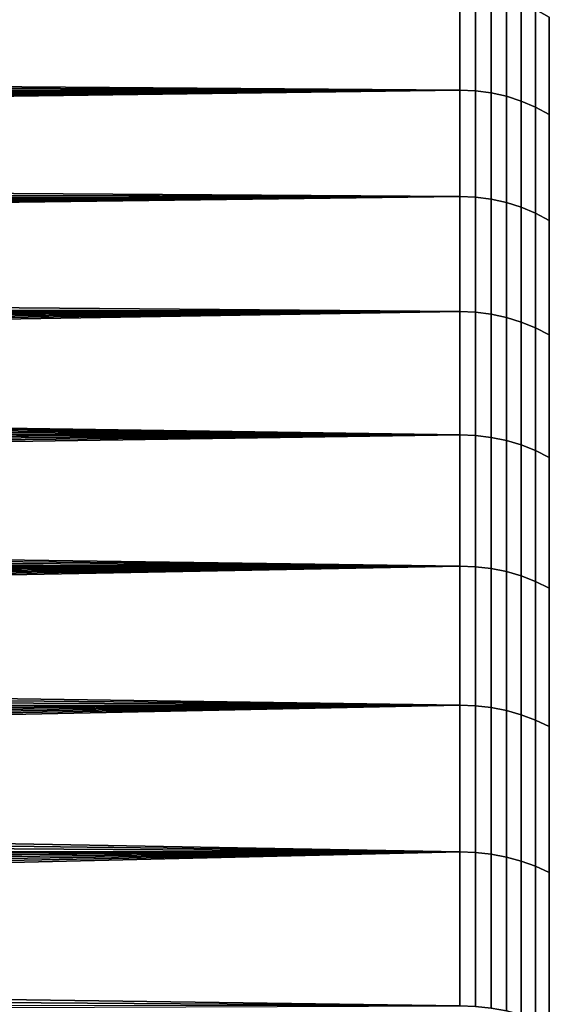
# Model space of a CAD drawing. Header units: metres. Extents: x -32 to 117, y -314 to 32.
# Tile 291 of 380: x 52.51 to 55.11, y 20.61 to 25.51. Entities that reach past the tile are written whole.
import ezdxf

# ---------------------------------------------------------------- set-up
doc = ezdxf.new("R2010")
doc.units = ezdxf.units.M
doc.layers.add('solid_24_501_064_XXX', color=7, linetype='CONTINUOUS')

msp = doc.modelspace()

# ---------------------------------------------------------------- linework, layer by layer
at = {"layer": 'solid_24_501_064_XXX'}
for points in [[(14.501493, 25.510485, 63.541889), (14.682346, 25.441954, 63.692177), (54.700001, 25.641653, 63.247471)], [(14.682346, 25.441954, 63.692177), (14.865607, 25.371508, 63.844265), (54.700001, 25.641653, 63.247471)], [(14.865607, 25.371508, 63.844265), (15.051369, 25.299038, 63.998276), (54.700001, 25.641653, 63.247471)], [(15.051369, 25.299038, 63.998276), (15.239722, 25.224438, 64.154327), (54.700001, 25.641653, 63.247471)], [(15.430481, 25.147818, 64.31208), (54.700001, 25.154947, 64.297501), (54.700001, 25.641653, 63.247471), (15.239722, 25.224438, 64.154327)], [(17.016354, 25.441778, 40.307442), (16.682144, 25.565781, 40.581116), (54.700001, 25.641653, 40.752529), (54.700001, 25.154947, 39.702496)], [(54.777321, 25.151583, 64.29586), (54.777321, 25.638224, 63.245968), (54.700001, 25.641653, 63.247471), (54.700001, 25.154947, 64.297501)], [(54.777321, 25.638224, 40.754032), (54.777321, 25.151583, 39.70414), (54.700001, 25.154947, 39.702496), (54.700001, 25.641653, 40.752529)], [(54.777321, 25.638224, 63.245968), (54.777321, 25.151583, 64.29586), (54.855072, 25.141315, 64.29084), (54.855072, 25.627758, 63.241375)], [(54.777321, 25.151583, 39.70414), (54.777321, 25.638224, 40.754032), (54.855072, 25.627758, 40.758625), (54.855072, 25.141315, 39.70916)], [(54.855072, 25.627758, 63.241375), (54.855072, 25.141315, 64.29084), (54.931324, 25.124245, 64.282494), (54.931324, 25.610357, 63.233746)], [(54.855072, 25.141315, 39.70916), (54.855072, 25.627758, 40.758625), (54.931324, 25.610357, 40.766254), (54.931324, 25.124245, 39.717506)], [(54.931324, 25.610357, 63.233746), (54.931324, 25.124245, 64.282494), (55.005348, 25.100534, 64.270905), (55.005348, 25.586187, 63.223145)], [(54.931324, 25.124245, 39.717506), (54.931324, 25.610357, 40.766254), (55.005348, 25.586187, 40.776855), (55.005348, 25.100534, 39.729095)], [(55.005348, 25.586187, 63.223145), (55.005348, 25.100534, 64.270905), (55.076424, 25.070415, 64.25618), (55.076424, 25.555485, 63.209675)], [(55.005348, 25.100534, 39.729095), (55.005348, 25.586187, 40.776855), (55.076424, 25.555485, 40.790325), (55.076424, 25.070415, 39.74382)], [(55.076424, 25.555485, 63.209675), (55.076424, 25.070415, 64.25618), (55.143867, 25.034176, 64.238464), (55.143867, 25.518543, 63.19347)], [(55.076424, 25.070415, 39.74382), (55.076424, 25.555485, 40.790325), (55.143867, 25.518543, 40.80653), (55.143867, 25.034176, 39.761536)], [(17.360468, 25.310768, 40.026485), (17.016354, 25.441778, 40.307442), (54.700001, 25.154947, 39.702496)], [(17.714874, 25.172129, 39.737705), (17.360468, 25.310768, 40.026485), (54.700001, 25.154947, 39.702496)], [(15.430481, 25.147818, 64.31208), (15.6235, 25.069256, 64.47126), (54.700001, 25.154947, 64.297501)], [(15.6235, 25.069256, 64.47126), (15.818888, 24.988625, 64.63205), (54.700001, 25.154947, 64.297501)], [(15.818888, 24.988625, 64.63205), (16.016756, 24.905785, 64.794601), (54.700001, 25.154947, 64.297501)], [(16.016756, 24.905785, 64.794601), (16.217213, 24.820601, 64.959084), (54.700001, 25.154947, 64.297501)], [(16.217213, 24.820601, 64.959084), (16.42037, 24.732925, 65.125641), (54.700001, 25.154947, 64.297501)], [(16.42037, 24.732925, 65.125641), (16.626337, 24.642607, 65.294434), (54.700001, 25.154947, 64.297501)], [(16.83522, 24.54949, 65.465607), (54.700001, 24.625265, 65.326523), (54.700001, 25.154947, 64.297501), (16.626337, 24.642607, 65.294434)], [(18.080162, 25.025059, 39.440285), (17.714874, 25.172129, 39.737705), (54.700001, 25.154947, 39.702496)], [(18.456224, 24.869398, 39.134811), (18.080162, 25.025059, 39.440285), (54.700001, 25.154947, 39.702496), (54.700001, 24.625265, 38.673473)], [(54.777321, 24.621971, 65.324745), (54.777321, 25.151583, 64.29586), (54.700001, 25.154947, 64.297501), (54.700001, 24.625265, 65.326523)], [(54.777321, 25.151583, 39.70414), (54.777321, 24.621971, 38.675255), (54.700001, 24.625265, 38.673473), (54.700001, 25.154947, 39.702496)], [(54.777321, 25.151583, 64.29586), (54.777321, 24.621971, 65.324745), (54.855072, 24.611921, 65.319305), (54.855072, 25.141315, 64.29084)], [(54.777321, 24.621971, 38.675255), (54.777321, 25.151583, 39.70414), (54.855072, 25.141315, 39.70916), (54.855072, 24.611921, 38.680695)], [(54.855072, 25.141315, 64.29084), (54.855072, 24.611921, 65.319305), (54.931324, 24.595209, 65.310265), (54.931324, 25.124245, 64.282494)], [(54.855072, 24.611921, 38.680695), (54.855072, 25.141315, 39.70916), (54.931324, 25.124245, 39.717506), (54.931324, 24.595209, 38.689739)], [(54.931324, 25.124245, 64.282494), (54.931324, 24.595209, 65.310265), (55.005348, 24.571999, 65.297699), (55.005348, 25.100534, 64.270905)], [(54.931324, 24.595209, 38.689739), (54.931324, 25.124245, 39.717506), (55.005348, 25.100534, 39.729095), (55.005348, 24.571999, 38.702301)], [(55.005348, 25.100534, 64.270905), (55.005348, 24.571999, 65.297699), (55.076424, 24.542513, 65.281746), (55.076424, 25.070415, 64.25618)], [(55.005348, 24.571999, 38.702301), (55.005348, 25.100534, 39.729095), (55.076424, 25.070415, 39.74382), (55.076424, 24.542513, 38.718258)], [(55.076424, 25.070415, 64.25618), (55.076424, 24.542513, 65.281746), (55.143867, 24.507036, 65.262543), (55.143867, 25.034176, 64.238464)], [(55.076424, 24.542513, 38.718258), (55.076424, 25.070415, 39.74382), (55.143867, 25.034176, 39.761536), (55.143867, 24.507036, 38.737457)], [(18.843006, 24.704782, 38.821468), (18.456224, 24.869398, 39.134811), (54.700001, 24.625265, 38.673473)], [(19.240955, 24.530233, 38.499348), (18.843006, 24.704782, 38.821468), (54.700001, 24.625265, 38.673473)], [(16.83522, 24.54949, 65.465607), (17.04682, 24.453766, 65.638672), (54.700001, 24.625265, 65.326523)], [(17.04682, 24.453766, 65.638672), (17.261005, 24.355511, 65.81337), (54.700001, 24.625265, 65.326523)], [(17.261005, 24.355511, 65.81337), (17.477869, 24.254555, 65.989876), (54.700001, 24.625265, 65.326523)], [(17.477869, 24.254555, 65.989876), (17.697502, 24.150715, 66.168381), (54.700001, 24.625265, 65.326523)], [(17.919992, 24.043806, 66.34906), (54.700001, 24.053511, 66.332779), (54.700001, 24.625265, 65.326523), (17.697502, 24.150715, 66.168381)], [(19.650311, 24.345028, 38.168167), (19.240955, 24.530233, 38.499348), (54.700001, 24.625265, 38.673473), (54.700001, 24.053511, 37.667217)], [(54.777321, 24.050293, 66.330864), (54.777321, 24.621971, 65.324745), (54.700001, 24.625265, 65.326523), (54.700001, 24.053511, 66.332779)], [(54.777321, 24.621971, 38.675255), (54.777321, 24.050293, 37.669136), (54.700001, 24.053511, 37.667217), (54.700001, 24.625265, 38.673473)], [(54.777321, 24.621971, 65.324745), (54.777321, 24.050293, 66.330864), (54.855072, 24.040476, 66.325012), (54.855072, 24.611921, 65.319305)], [(54.777321, 24.050293, 37.669136), (54.777321, 24.621971, 38.675255), (54.855072, 24.611921, 38.680695), (54.855072, 24.040476, 37.674984)], [(54.855072, 24.611921, 65.319305), (54.855072, 24.040476, 66.325012), (54.931324, 24.024153, 66.315285), (54.931324, 24.595209, 65.310265)], [(54.855072, 24.040476, 37.674984), (54.855072, 24.611921, 38.680695), (54.931324, 24.595209, 38.689739), (54.931324, 24.024153, 37.684711)], [(54.931324, 24.595209, 65.310265), (54.931324, 24.024153, 66.315285), (55.005348, 24.001482, 66.301781), (55.005348, 24.571999, 65.297699)], [(54.931324, 24.024153, 37.684711), (54.931324, 24.595209, 38.689739), (55.005348, 24.571999, 38.702301), (55.005348, 24.001482, 37.698223)], [(55.005348, 24.571999, 65.297699), (55.005348, 24.001482, 66.301781), (55.076424, 23.972679, 66.284615), (55.076424, 24.542513, 65.281746)], [(55.005348, 24.001482, 37.698223), (55.005348, 24.571999, 38.702301), (55.076424, 24.542513, 38.718258), (55.076424, 23.972679, 37.715382)], [(55.076424, 24.542513, 65.281746), (55.076424, 23.972679, 66.284615), (55.143867, 23.938026, 66.263969), (55.143867, 24.507036, 65.262543)], [(55.076424, 23.972679, 37.715382), (55.076424, 24.542513, 38.718258), (55.143867, 24.507036, 38.737457), (55.143867, 23.938026, 37.736031)], [(20.070724, 24.149263, 37.829147), (19.650311, 24.345028, 38.168167), (54.700001, 24.053511, 37.667217)], [(20.285223, 24.04706, 37.656399), (20.070724, 24.149263, 37.829147), (54.700001, 24.053511, 37.667217)], [(17.919992, 24.043806, 66.34906), (18.145433, 23.933632, 66.532074), (54.700001, 24.053511, 66.332779)], [(18.145433, 23.933632, 66.532074), (18.373915, 23.819996, 66.717606), (54.700001, 24.053511, 66.332779)], [(18.373915, 23.819996, 66.717606), (18.605513, 23.702698, 66.905777), (54.700001, 24.053511, 66.332779)], [(18.605513, 23.702698, 66.905777), (18.839758, 23.582216, 67.095665), (54.700001, 24.053511, 66.332779)], [(18.839758, 23.582216, 67.095665), (19.076557, 23.45863, 67.28701), (54.700001, 24.053511, 66.332779)], [(19.316185, 23.331581, 67.480225), (54.700001, 23.44066, 67.314545), (54.700001, 24.053511, 66.332779), (19.076557, 23.45863, 67.28701)], [(20.502674, 23.941746, 37.481297), (20.285223, 24.04706, 37.656399), (54.700001, 24.053511, 37.667217), (54.700001, 23.44066, 36.685452)], [(54.777321, 23.437527, 67.3125), (54.777321, 24.050293, 66.330864), (54.700001, 24.053511, 66.332779), (54.700001, 23.44066, 67.314545)], [(54.777321, 24.050293, 37.669136), (54.777321, 23.437527, 36.6875), (54.700001, 23.44066, 36.685452), (54.700001, 24.053511, 37.667217)], [(54.777321, 24.050293, 66.330864), (54.777321, 23.437527, 67.3125), (54.855072, 23.427959, 67.306252), (54.855072, 24.040476, 66.325012)], [(54.777321, 23.437527, 36.6875), (54.777321, 24.050293, 37.669136), (54.855072, 24.040476, 37.674984), (54.855072, 23.427959, 36.693752)], [(54.855072, 24.040476, 66.325012), (54.855072, 23.427959, 67.306252), (54.931324, 23.412052, 67.29586), (54.931324, 24.024153, 66.315285)], [(54.855072, 23.427959, 36.693752), (54.855072, 24.040476, 37.674984), (54.931324, 24.024153, 37.684711), (54.931324, 23.412052, 36.704144)], [(54.931324, 24.024153, 66.315285), (54.931324, 23.412052, 67.29586), (55.005348, 23.389957, 67.281425), (55.005348, 24.001482, 66.301781)], [(54.931324, 23.412052, 36.704144), (54.931324, 24.024153, 37.684711), (55.005348, 24.001482, 37.698223), (55.005348, 23.389957, 36.718578)], [(55.005348, 24.001482, 66.301781), (55.005348, 23.389957, 67.281425), (55.076424, 23.361889, 67.263084), (55.076424, 23.972679, 66.284615)], [(55.005348, 23.389957, 36.718578), (55.005348, 24.001482, 37.698223), (55.076424, 23.972679, 37.715382), (55.076424, 23.361889, 36.736916)], [(55.076424, 23.972679, 66.284615), (55.076424, 23.361889, 67.263084), (55.143867, 23.328119, 67.24102), (55.143867, 23.938026, 66.263969)], [(55.076424, 23.361889, 36.736916), (55.076424, 23.972679, 37.715382), (55.143867, 23.938026, 37.736031), (55.143867, 23.328119, 36.75898)], [(20.723152, 23.833141, 37.303696), (20.502674, 23.941746, 37.481297), (54.700001, 23.44066, 36.685452)], [(20.946709, 23.721092, 37.123516), (20.723152, 23.833141, 37.303696), (54.700001, 23.44066, 36.685452)], [(21.173195, 23.605854, 36.941326), (20.946709, 23.721092, 37.123516), (54.700001, 23.44066, 36.685452)], [(21.402605, 23.48736, 36.757168), (21.173195, 23.605854, 36.941326), (54.700001, 23.44066, 36.685452)], [(21.634996, 23.365389, 36.57085), (21.402605, 23.48736, 36.757168), (54.700001, 23.44066, 36.685452)], [(19.316185, 23.331581, 67.480225), (19.55892, 23.200689, 67.675713), (54.700001, 23.44066, 67.314545)], [(19.55892, 23.200689, 67.675713), (19.80504, 23.065565, 67.873871), (54.700001, 23.44066, 67.314545)], [(19.80504, 23.065565, 67.873871), (20.054823, 22.925797, 68.075073), (54.700001, 23.44066, 67.314545)], [(20.308544, 22.780958, 68.279678), (54.700001, 22.787764, 68.270149), (54.700001, 23.44066, 67.314545), (20.054823, 22.925797, 68.075073)], [(21.87043, 23.239704, 36.382183), (21.634996, 23.365389, 36.57085), (54.700001, 23.44066, 36.685452), (54.700001, 22.787764, 35.729851)], [(54.777321, 22.784716, 68.267975), (54.777321, 23.437527, 67.3125), (54.700001, 23.44066, 67.314545), (54.700001, 22.787764, 68.270149)], [(54.777321, 23.437527, 36.6875), (54.777321, 22.784716, 35.732025), (54.700001, 22.787764, 35.729851), (54.700001, 23.44066, 36.685452)], [(54.777321, 23.437527, 67.3125), (54.777321, 22.784716, 68.267975), (54.855072, 22.775415, 68.261337), (54.855072, 23.427959, 67.306252)], [(54.777321, 22.784716, 35.732025), (54.777321, 23.437527, 36.6875), (54.855072, 23.427959, 36.693752), (54.855072, 22.775415, 35.738667)], [(54.855072, 23.427959, 67.306252), (54.855072, 22.775415, 68.261337), (54.931324, 22.759951, 68.25029), (54.931324, 23.412052, 67.29586)], [(54.855072, 22.775415, 35.738667), (54.855072, 23.427959, 36.693752), (54.931324, 23.412052, 36.704144), (54.931324, 22.759951, 35.749706)], [(54.931324, 23.412052, 67.29586), (54.931324, 22.759951, 68.25029), (55.005348, 22.738472, 68.234955), (55.005348, 23.389957, 67.281425)], [(54.931324, 22.759951, 35.749706), (54.931324, 23.412052, 36.704144), (55.005348, 23.389957, 36.718578), (55.005348, 22.738472, 35.765041)], [(55.005348, 23.389957, 67.281425), (55.005348, 22.738472, 68.234955), (55.076424, 22.711187, 68.215477), (55.076424, 23.361889, 67.263084)], [(55.005348, 22.738472, 35.765041), (55.005348, 23.389957, 36.718578), (55.076424, 23.361889, 36.736916), (55.076424, 22.711187, 35.784523)], [(55.076424, 23.361889, 67.263084), (55.076424, 22.711187, 68.215477), (55.143867, 22.678356, 68.192032), (55.143867, 23.328119, 67.24102)], [(55.076424, 22.711187, 35.784523), (55.076424, 23.361889, 36.736916), (55.143867, 23.328119, 36.75898), (55.143867, 22.678356, 35.807964)], [(22.108967, 23.110067, 36.19099), (21.87043, 23.239704, 36.382183), (54.700001, 22.787764, 35.729851)], [(22.350666, 22.976233, 35.997101), (22.108967, 23.110067, 36.19099), (54.700001, 22.787764, 35.729851)], [(22.595598, 22.838001, 35.800442), (22.350666, 22.976233, 35.997101), (54.700001, 22.787764, 35.729851)], [(22.843851, 22.695658, 35.601612), (22.595598, 22.838001, 35.800442), (54.700001, 22.787764, 35.729851)], [(20.308544, 22.780958, 68.279678), (20.480017, 22.681366, 68.418152), (54.700001, 22.787764, 68.270149)], [(20.480017, 22.681366, 68.418152), (20.653667, 22.57921, 68.558357), (54.700001, 22.787764, 68.270149)], [(20.653667, 22.57921, 68.558357), (20.829815, 22.474501, 68.700203), (54.700001, 22.787764, 68.270149)], [(20.829815, 22.474501, 68.700203), (21.008198, 22.367296, 68.843513), (54.700001, 22.787764, 68.270149)], [(21.008198, 22.367296, 68.843513), (21.188541, 22.25766, 68.988129), (54.700001, 22.787764, 68.270149)], [(21.188541, 22.25766, 68.988129), (21.370573, 22.145653, 69.133888), (54.700001, 22.787764, 68.270149)], [(21.554014, 22.031343, 69.280624), (54.700001, 22.095934, 69.19796), (54.700001, 22.787764, 68.270149), (21.370573, 22.145653, 69.133888)], [(23.095331, 22.549109, 35.400673), (22.843851, 22.695658, 35.601612), (54.700001, 22.787764, 35.729851), (54.700001, 22.095934, 34.802044)], [(54.777321, 22.092979, 69.195656), (54.777321, 22.784716, 68.267975), (54.700001, 22.787764, 68.270149), (54.700001, 22.095934, 69.19796)], [(54.777321, 22.784716, 35.732025), (54.777321, 22.092979, 34.804344), (54.700001, 22.095934, 34.802044), (54.700001, 22.787764, 35.729851)], [(54.777321, 22.784716, 68.267975), (54.777321, 22.092979, 69.195656), (54.855072, 22.08396, 69.188637), (54.855072, 22.775415, 68.261337)], [(54.777321, 22.092979, 34.804344), (54.777321, 22.784716, 35.732025), (54.855072, 22.775415, 35.738667), (54.855072, 22.08396, 34.811363)], [(54.855072, 22.775415, 68.261337), (54.855072, 22.08396, 69.188637), (54.931324, 22.068966, 69.176964), (54.931324, 22.759951, 68.25029)], [(54.855072, 22.08396, 34.811363), (54.855072, 22.775415, 35.738667), (54.931324, 22.759951, 35.749706), (54.931324, 22.068966, 34.823036)], [(54.931324, 22.759951, 68.25029), (54.931324, 22.068966, 69.176964), (55.005348, 22.04814, 69.160759), (55.005348, 22.738472, 68.234955)], [(54.931324, 22.068966, 34.823036), (54.931324, 22.759951, 35.749706), (55.005348, 22.738472, 35.765041), (55.005348, 22.04814, 34.839245)], [(55.005348, 22.738472, 68.234955), (55.005348, 22.04814, 69.160759), (55.076424, 22.021681, 69.14016), (55.076424, 22.711187, 68.215477)], [(55.005348, 22.04814, 34.839245), (55.005348, 22.738472, 35.765041), (55.076424, 22.711187, 35.784523), (55.076424, 22.021681, 34.859837)], [(55.076424, 22.711187, 68.215477), (55.076424, 22.021681, 69.14016), (55.143867, 21.989849, 69.115387), (55.143867, 22.678356, 68.192032)], [(55.076424, 22.021681, 34.859837), (55.076424, 22.711187, 35.784523), (55.143867, 22.678356, 35.807964), (55.143867, 21.989849, 34.884613)], [(23.349918, 22.398132, 35.19751), (23.095331, 22.549109, 35.400673), (54.700001, 22.095934, 34.802044)], [(23.607485, 22.242504, 34.992031), (23.349918, 22.398132, 35.19751), (54.700001, 22.095934, 34.802044)], [(23.867912, 22.081989, 34.784145), (23.607485, 22.242504, 34.992031), (54.700001, 22.095934, 34.802044)], [(21.554014, 22.031343, 69.280624), (21.738594, 21.914804, 69.428177), (54.700001, 22.095934, 69.19796)], [(21.738594, 21.914804, 69.428177), (21.924038, 21.796108, 69.576393), (54.700001, 22.095934, 69.19796)], [(21.924038, 21.796108, 69.576393), (22.110067, 21.675333, 69.725121), (54.700001, 22.095934, 69.19796)], [(22.110067, 21.675333, 69.725121), (22.296413, 21.552561, 69.874207), (54.700001, 22.095934, 69.19796)], [(22.296413, 21.552561, 69.874207), (22.4828, 21.427876, 70.023491), (54.700001, 22.095934, 69.19796)], [(22.668949, 21.301367, 70.172829), (54.700001, 21.366354, 70.096382), (54.700001, 22.095934, 69.19796), (22.4828, 21.427876, 70.023491)], [(24.131073, 21.916349, 34.573765), (23.867912, 22.081989, 34.784145), (54.700001, 22.095934, 34.802044), (54.700001, 21.366354, 33.903622)], [(54.777321, 21.363497, 70.093956), (54.777321, 22.092979, 69.195656), (54.700001, 22.095934, 69.19796), (54.700001, 21.366354, 70.096382)], [(54.777321, 22.092979, 34.804344), (54.777321, 21.363497, 33.90604), (54.700001, 21.366354, 33.903622), (54.700001, 22.095934, 34.802044)], [(54.777321, 22.092979, 69.195656), (54.777321, 21.363497, 70.093956), (54.855072, 21.354776, 70.086571), (54.855072, 22.08396, 69.188637)], [(54.777321, 21.363497, 33.90604), (54.777321, 22.092979, 34.804344), (54.855072, 22.08396, 34.811363), (54.855072, 21.354776, 33.913429)], [(54.855072, 22.08396, 69.188637), (54.855072, 21.354776, 70.086571), (54.931324, 21.340275, 70.074295), (54.931324, 22.068966, 69.176964)], [(54.855072, 21.354776, 33.913429), (54.855072, 22.08396, 34.811363), (54.931324, 22.068966, 34.823036), (54.931324, 21.340275, 33.925709)], [(54.931324, 22.068966, 69.176964), (54.931324, 21.340275, 70.074295), (55.005348, 21.320137, 70.057236), (55.005348, 22.04814, 69.160759)], [(54.931324, 21.340275, 33.925709), (54.931324, 22.068966, 34.823036), (55.005348, 22.04814, 34.839245), (55.005348, 21.320137, 33.942764)], [(55.005348, 22.04814, 69.160759), (55.005348, 21.320137, 70.057236), (55.076424, 21.294554, 70.035568), (55.076424, 22.021681, 69.14016)], [(55.005348, 21.320137, 33.942764), (55.005348, 22.04814, 34.839245), (55.076424, 22.021681, 34.859837), (55.076424, 21.294554, 33.964432)], [(55.076424, 22.021681, 69.14016), (55.076424, 21.294554, 70.035568), (55.143867, 21.263771, 70.009499), (55.143867, 21.989849, 69.115387)], [(55.076424, 21.294554, 33.964432), (55.076424, 22.021681, 34.859837), (55.143867, 21.989849, 34.884613), (55.143867, 21.263771, 33.990505)], [(24.397137, 21.745296, 34.360779), (24.131073, 21.916349, 34.573765), (54.700001, 21.366354, 33.903622)], [(24.667316, 21.568539, 34.145081), (24.397137, 21.745296, 34.360779), (54.700001, 21.366354, 33.903622)], [(24.941017, 21.386221, 33.927105), (24.667316, 21.568539, 34.145081), (54.700001, 21.366354, 33.903622)], [(22.668949, 21.301367, 70.172829), (22.855833, 21.172482, 70.32283), (54.700001, 21.366354, 70.096382)], [(22.855833, 21.172482, 70.32283), (23.044794, 21.040499, 70.474236), (54.700001, 21.366354, 70.096382)], [(23.044794, 21.040499, 70.474236), (23.235342, 20.90568, 70.626663), (54.700001, 21.366354, 70.096382)], [(23.235342, 20.90568, 70.626663), (23.426975, 20.768299, 70.779716), (54.700001, 21.366354, 70.096382)], [(23.426975, 20.768299, 70.779716), (23.619194, 20.628641, 70.933014), (54.700001, 21.366354, 70.096382)], [(23.811499, 20.487005, 71.086189), (54.700001, 20.600269, 70.963882), (54.700001, 21.366354, 70.096382), (23.619194, 20.628641, 70.933014)], [(25.217369, 21.198549, 33.707336), (24.941017, 21.386221, 33.927105), (54.700001, 21.366354, 33.903622)], [(25.495491, 21.005751, 33.486263), (25.217369, 21.198549, 33.707336), (54.700001, 21.366354, 33.903622), (54.700001, 20.600269, 33.036118)], [(54.777321, 20.597513, 70.961349), (54.777321, 21.363497, 70.093956), (54.700001, 21.366354, 70.096382), (54.700001, 20.600269, 70.963882)], [(54.777321, 21.363497, 33.90604), (54.777321, 20.597513, 33.038654), (54.700001, 20.600269, 33.036118), (54.700001, 21.366354, 33.903622)], [(54.777321, 21.363497, 70.093956), (54.777321, 20.597513, 70.961349), (54.855072, 20.589106, 70.953606), (54.855072, 21.354776, 70.086571)], [(54.777321, 20.597513, 33.038654), (54.777321, 21.363497, 33.90604), (54.855072, 21.354776, 33.913429), (54.855072, 20.589106, 33.046394)], [(54.855072, 21.354776, 70.086571), (54.855072, 20.589106, 70.953606), (54.931324, 20.575127, 70.940735), (54.931324, 21.340275, 70.074295)], [(54.855072, 20.589106, 33.046394), (54.855072, 21.354776, 33.913429), (54.931324, 21.340275, 33.925709), (54.931324, 20.575127, 33.059261)], [(54.931324, 21.340275, 70.074295), (54.931324, 20.575127, 70.940735), (55.005348, 20.55571, 70.922867), (55.005348, 21.320137, 70.057236)], [(54.931324, 20.575127, 33.059261), (54.931324, 21.340275, 33.925709), (55.005348, 21.320137, 33.942764), (55.005348, 20.55571, 33.077137)], [(55.005348, 21.320137, 70.057236), (55.005348, 20.55571, 70.922867), (55.076424, 20.531042, 70.900154), (55.076424, 21.294554, 70.035568)], [(55.005348, 20.55571, 33.077137), (55.005348, 21.320137, 33.942764), (55.076424, 21.294554, 33.964432), (55.076424, 20.531042, 33.099842)], [(55.076424, 21.294554, 70.035568), (55.076424, 20.531042, 70.900154), (55.143867, 20.501366, 70.872833), (55.143867, 21.263771, 70.009499)], [(55.076424, 20.531042, 33.099842), (55.076424, 21.294554, 33.964432), (55.143867, 21.263771, 33.990505), (55.143867, 20.501366, 33.127163)], [(25.774513, 20.808062, 33.264351), (25.495491, 21.005751, 33.486263), (54.700001, 20.600269, 33.036118)], [(26.053558, 20.605742, 33.042061), (25.774513, 20.808062, 33.264351), (54.700001, 20.600269, 33.036118)]]:
    msp.add_3dface(points, dxfattribs=at)

doc.saveas('drawing.dxf')
